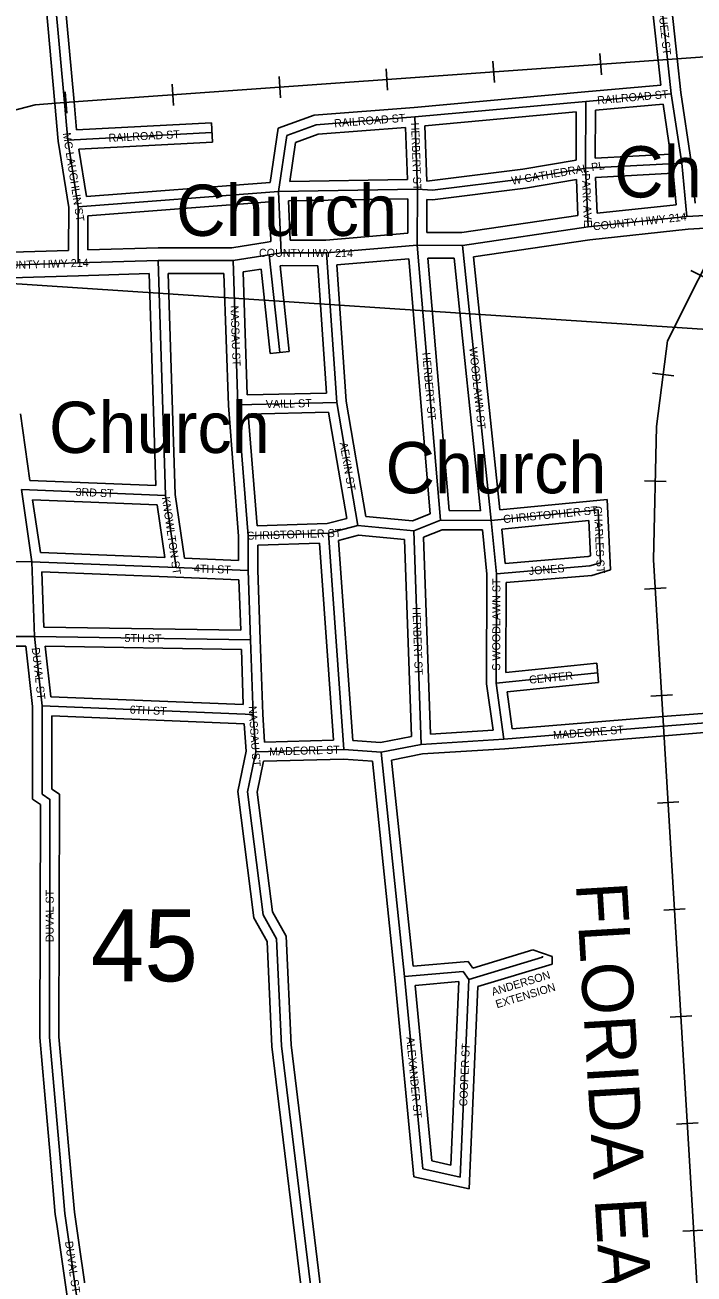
# Model space of a CAD drawing. Extents: x 418523 to 616617, y 1878279 to 2196743.
# Drawn here: x 548119 to 550208, y 2016857 to 2020757 of the extents above; entities that cross this region are included whole.
import ezdxf

# ---------------------------------------------------------------- set-up
doc = ezdxf.new("R2010")
doc.units = 0
for name, color, linetype in [('Level 1', 7, 'Continuous'), ('Level 2', 7, 'Continuous'), ('Level 22', 7, 'Continuous'), ('Level 23', 7, 'Continuous'), ('Level 31', 7, 'Continuous'), ('Level 32', 7, 'Continuous'), ('Level 34', 7, 'Continuous'), ('Level 37', 7, 'Continuous'), ('Level 51', 7, 'Continuous'), ('Level 57', 7, 'Continuous')]:
    doc.layers.add(name, color=color, linetype=linetype)

msp = doc.modelspace()

# ---------------------------------------------------------------- linework, layer by layer
at = {"layer": 'Level 1'}
msp.add_line((550362.165, 2019798.188), (544903.836, 2020159.573), dxfattribs=at)
at = {"layer": 'Level 22'}
for p, q in [((549877.237, 2020126.237), (550185.997, 2020158.797)), ((550185.997, 2020158.797), (550329.897, 2020167.472)), ((549485.375, 2020068.828), (549877.237, 2020126.237)), ((549060.336, 2020044.979), (549343.72, 2020069.241)), ((549485.375, 2020068.828), (549343.72, 2020069.241)), ((548284.775, 2020013.802), (548042.954, 2020006.152)), ((548534.836, 2020021.429), (548284.775, 2020013.802)), ((548768.395, 2020021.106), (548534.836, 2020021.429)), ((548768.395, 2020021.106), (548881.267, 2020039.321)), ((548881.267, 2020039.321), (548918.363, 2020045.395)), ((549060.336, 2020044.979), (548918.363, 2020045.395))]:
    msp.add_line(p, q, dxfattribs=at)
at = {"layer": 'Level 23'}
for p, q in [((549905.449, 2020169.434), (550152.271, 2020195.462)), ((549482.52, 2020108.837), (549845.705, 2020162.045)), ((549058.685, 2020084.984), (549313.829, 2020106.829)), ((549482.52, 2020108.836), (549373.838, 2020109.154)), ((549882.237, 2020086.541), (550189.301, 2020118.922)), ((550189.3, 2020118.921), (550332.305, 2020127.543)), ((548254.89, 2020052.876), (548044.016, 2020046.206)), ((548534.255, 2020061.431), (548314.897, 2020054.739)), ((548765.217, 2020061.11), (548534.255, 2020061.431)), ((548765.216, 2020061.11), (548874.894, 2020078.811)), ((548874.805, 2020078.796), (548886.924, 2020080.78)), ((549058.686, 2020084.984), (548946.792, 2020085.311)), ((549519.231, 2020033.359), (549882.237, 2020086.541)), ((549092.962, 2020007.623), (549317.199, 2020026.822)), ((549459.37, 2020028.903), (549377.219, 2020029.142)), ((548286.04, 2019973.821), (548075.715, 2019967.166)), ((548506.115, 2019980.533), (548285.995, 2019973.819)), ((548739.751, 2019981.143), (548566.12, 2019981.385)), ((548799.634, 2019985.627), (548855.918, 2019994.711)), ((548915.226, 2020004.346), (548921.558, 2020005.383)), ((549032.995, 2020005.057), (548921.557, 2020005.383))]:
    msp.add_line(p, q, dxfattribs=at)
at = {"layer": 'Level 31'}
for p, q in [((550125.621, 2020649.553), (550092.613, 2020960.581)), ((548242.201, 2020514.691), (548212.127, 2020847.895)), ((550137.035, 2020542.24), (550125.621, 2020649.553)), ((549870.135, 2020518.285), (550137.035, 2020542.24)), ((550169.684, 2020325.766), (550137.035, 2020542.24)), ((548252.63, 2020397.561), (548242.201, 2020514.691)), ((549336.331, 2020469.656), (549870.135, 2020518.285)), ((549869.53, 2020309.546), (549870.135, 2020518.285)), ((549344.231, 2020244.526), (549336.331, 2020469.656)), ((548252.63, 2020397.561), (548702.702, 2020421.327)), ((548910.685, 2020237.431), (548936.233, 2020412.277)), ((548285.292, 2020189.086), (548252.63, 2020397.561)), ((549869.53, 2020309.546), (550169.684, 2020325.766)), ((550185.997, 2020158.797), (550169.684, 2020325.766)), ((549677.709, 2020277.01), (549869.53, 2020309.546)), ((549877.237, 2020126.237), (549869.53, 2020309.546)), ((549391.009, 2020241.304), (549677.709, 2020277.01)), ((548285.292, 2020189.086), (548910.685, 2020237.431)), ((548910.685, 2020237.431), (549344.231, 2020244.526)), ((548918.363, 2020045.395), (548910.685, 2020237.431)), ((549343.72, 2020069.241), (549344.231, 2020244.526)), ((549344.231, 2020244.526), (549391.009, 2020241.304)), ((548284.775, 2020013.802), (548285.292, 2020189.086)), ((549416.324, 2019210.422), (549343.72, 2020069.241)), ((549574.78, 2019209.961), (549485.375, 2020068.828)), ((548558.034, 2019287.853), (548534.836, 2020021.429)), ((548783.871, 2019570.846), (548768.395, 2020021.106)), ((548881.267, 2020039.321), (548914.282, 2019734.111)), ((549092.246, 2019578.306), (549060.336, 2020044.979)), ((548783.871, 2019570.846), (549092.246, 2019578.306)), ((548815.949, 2019161.995), (548783.871, 2019570.846)), ((549157.993, 2019194.449), (549092.246, 2019578.306)), ((548558.034, 2019287.853), (548107.755, 2019305.91)), ((548140.684, 2019080.705), (548107.755, 2019305.91)), ((548590.649, 2019062.65), (548558.034, 2019287.853)), ((549574.78, 2019209.961), (549908.265, 2019242.446)), ((549908.265, 2019242.446), (549915.71, 2019077.686)), ((549066.334, 2019169.989), (549157.993, 2019194.449)), ((549332.88, 2019177.573), (549157.993, 2019194.449)), ((549332.88, 2019177.573), (549416.324, 2019210.422)), ((549574.78, 2019209.961), (549416.324, 2019210.422)), ((549591.091, 2019043.356), (549574.78, 2019209.961)), ((548815.631, 2019053.625), (548815.949, 2019161.995)), ((548815.949, 2019161.995), (549066.334, 2019169.989)), ((549114.433, 2018494.527), (549066.334, 2019169.989)), ((549356.288, 2018510.548), (549332.88, 2019177.573)), ((548140.684, 2019080.705), (547507.201, 2019090.583)), ((548590.649, 2019062.65), (548140.684, 2019080.705)), ((548148.235, 2018847.211), (548140.684, 2019080.705)), ((549882.722, 2019067.6), (549915.71, 2019077.686)), ((548815.631, 2019053.625), (548590.649, 2019062.65)), ((548823.553, 2018836.858), (548815.631, 2019053.625)), ((549590.096, 2018701.516), (549591.091, 2019043.356)), ((549591.091, 2019043.356), (549882.722, 2019067.6)), ((548148.235, 2018847.211), (547514.723, 2018848.725)), ((548823.553, 2018836.858), (548148.235, 2018847.211)), ((548172.631, 2018630.396), (548148.235, 2018847.211)), ((548831.11, 2018603.729), (548823.553, 2018836.858)), ((549590.096, 2018701.516), (549907.108, 2018734.051)), ((549614.624, 2018526.523), (549590.096, 2018701.516)), ((548172.137, 2018355.106), (548172.631, 2018630.396)), ((548831.11, 2018603.729), (548172.631, 2018630.396)), ((548839.325, 2018486.969), (548831.11, 2018603.729)), ((550112.939, 2018567.259), (550306.621, 2018583.063)), ((549614.624, 2018526.523), (550112.939, 2018567.259)), ((548839.325, 2018486.969), (549114.433, 2018494.527)), ((549231.033, 2018485.821), (549114.433, 2018494.527)), ((549231.033, 2018485.821), (549356.288, 2018510.548)), ((549356.288, 2018510.548), (549614.624, 2018526.523)), ((549304.1, 2017785.195), (549231.033, 2018485.821)), ((549304.1, 2017785.195), (549487.647, 2017801.387)), ((549487.647, 2017801.387), (549504.371, 2017776.61)), ((549360.982, 2017184.986), (549304.1, 2017785.195)), ((549504.371, 2017776.61), (549477.538, 2017159.553)), ((549477.538, 2017159.553), (549360.982, 2017184.986))]:
    msp.add_line(p, q, dxfattribs=at)
for points in [[(548936.233, 2020412.277), (549027.915, 2020445.466), (549336.331, 2020469.656)], [(548489.798, 2015695.071), (548956.335, 2015585.33), (549231.587, 2015634.71), (549306.849, 2015684.675), (549290.659, 2015893.101), (549249.455, 2016001.591), (549233.12, 2016159.833), (549167.121, 2016460.046), (549026.135, 2016693.931), (548919.989, 2017569.576), (548904.485, 2017903.101), (548862.871, 2017978.136), (548813.921, 2018361.944), (548839.325, 2018486.969)], [(548194.939, 2017596.439), (548196.809, 2018338.668), (548172.137, 2018355.106)], [(549734.985, 2017848.67), (549734.98, 2017846.488), (549504.371, 2017776.61)], [(548285.32, 2016754.658), (548247.741, 2017016.241), (548243.392, 2017046.075), (548227.138, 2017230.5), (548209.665, 2017431.292), (548194.939, 2017596.439)]]:
    msp.add_lwpolyline(points, dxfattribs=at)
at = {"layer": 'Level 32'}
for p, q in [((550095.788, 2020646.386), (550062.78, 2020957.414)), ((550155.455, 2020652.718), (550125.485, 2020935.13)), ((548272.08, 2020517.386), (548242.028, 2020850.341)), ((548212.322, 2020511.993), (548185.028, 2020814.406)), ((550103.978, 2020569.392), (550095.789, 2020646.379)), ((550166.8, 2020546.064), (550155.455, 2020652.726)), ((549867.455, 2020548.165), (550103.979, 2020569.392)), ((549333.986, 2020499.564), (549867.415, 2020548.161)), ((550199.467, 2020329.464), (550166.8, 2020546.064)), ((548222.838, 2020393.903), (548212.319, 2020512.029)), ((548279.947, 2020429.045), (548272.084, 2020517.351)), ((549367.31, 2020442.352), (549840.04, 2020485.417)), ((549839.603, 2020334.898), (549840.04, 2020485.418)), ((549899.623, 2020341.215), (549900.058, 2020490.848)), ((549900.058, 2020490.849), (550111.584, 2020509.834)), ((550135.095, 2020353.941), (550111.584, 2020509.833)), ((548279.947, 2020429.044), (548701.121, 2020451.286)), ((548701.121, 2020451.286), (548704.285, 2020391.368)), ((549373.38, 2020269.34), (549367.31, 2020442.351)), ((548884.468, 2020265.494), (548909.144, 2020434.376)), ((549313.179, 2020274.022), (549307.449, 2020437.297)), ((548255.285, 2020186.793), (548222.838, 2020393.903)), ((548287.417, 2020369.355), (548704.285, 2020391.368)), ((548310.639, 2020221.135), (548287.417, 2020369.355)), ((548945.473, 2020268.004), (548963.324, 2020390.177)), ((549673.345, 2020306.698), (549839.603, 2020334.898)), ((549899.623, 2020341.215), (550135.095, 2020353.941)), ((550212.073, 2020200.442), (550199.467, 2020329.464)), ((549373.38, 2020269.34), (549673.345, 2020306.698)), ((549900.75, 2020281.187), (550142.62, 2020294.258)), ((550152.272, 2020195.461), (550142.62, 2020294.257)), ((548310.638, 2020221.135), (548884.467, 2020265.493)), ((548945.474, 2020268.005), (549313.179, 2020274.022)), ((549391.824, 2020211.171), (549682.075, 2020247.32)), ((549682.075, 2020247.32), (549840.986, 2020274.273)), ((549845.705, 2020162.045), (549840.986, 2020274.274)), ((549905.449, 2020169.433), (549900.75, 2020281.186)), ((548941.89, 2020207.936), (549314.142, 2020214.027)), ((548946.792, 2020085.311), (548941.89, 2020207.936)), ((549313.83, 2020106.829), (549314.143, 2020214.027)), ((549373.838, 2020109.155), (549374.14, 2020212.393)), ((549391.824, 2020211.171), (549374.14, 2020212.393)), ((548254.89, 2020052.876), (548255.285, 2020186.793)), ((548315.212, 2020161.308), (548881.954, 2020205.119)), ((548886.924, 2020080.78), (548881.953, 2020205.119)), ((548314.897, 2020054.74), (548315.211, 2020161.308)), ((549384.549, 2019230.154), (549317.199, 2020026.822)), ((549443.903, 2019240.342), (549377.219, 2020029.142)), ((549541.485, 2019240.057), (549459.37, 2020028.902)), ((549601.534, 2019242.708), (549519.231, 2020033.36)), ((548527.03, 2019319.121), (548506.115, 2019980.533)), ((548587.968, 2019290.485), (548566.12, 2019981.385)), ((548753.912, 2019569.156), (548739.751, 2019981.144)), ((548812.835, 2019601.555), (548799.633, 2019985.626)), ((548855.917, 2019994.711), (548884.455, 2019730.885)), ((548915.226, 2020004.346), (548944.11, 2019737.336)), ((549060.178, 2019607.538), (549032.995, 2020005.056)), ((549122.075, 2019581.87), (549092.962, 2020007.624)), ((548944.11, 2019737.336), (548884.455, 2019730.885)), ((548812.835, 2019601.556), (549060.178, 2019607.538)), ((548785.946, 2019160.863), (548753.912, 2019569.156)), ((548816.258, 2019541.619), (549067.055, 2019547.686)), ((549123.801, 2019216.374), (549067.054, 2019547.686)), ((549183.694, 2019222.108), (549122.075, 2019581.87)), ((548133.999, 2019334.881), (548105.025, 2019542.226)), ((548843.618, 2019192.894), (548816.257, 2019541.619)), ((548527.03, 2019319.121), (548133.999, 2019334.881)), ((548531.918, 2019258.875), (548142.67, 2019274.484)), ((548166.767, 2019109.682), (548142.67, 2019274.484)), ((548616.766, 2019091.627), (548587.967, 2019290.485)), ((549601.535, 2019242.708), (549936.811, 2019275.37)), ((549936.81, 2019275.37), (549946.731, 2019055.799)), ((548555.785, 2019094.074), (548531.918, 2019258.875)), ((549541.485, 2019240.057), (549443.903, 2019240.342)), ((548843.618, 2019192.894), (549061.93, 2019199.864)), ((549061.93, 2019199.863), (549123.801, 2019216.374)), ((549328.594, 2019208.126), (549183.694, 2019222.108)), ((549328.594, 2019208.126), (549384.549, 2019230.154)), ((549607.562, 2019183.01), (549879.722, 2019209.522)), ((549879.723, 2019209.522), (549884.691, 2019099.572)), ((548785.723, 2019084.849), (548785.946, 2019160.863)), ((549098.02, 2019147.394), (549160.5, 2019164.066)), ((549303.82, 2019150.236), (549160.5, 2019164.066)), ((549363.607, 2019157.427), (549421.975, 2019180.405)), ((549385.19, 2018542.392), (549363.607, 2019157.426)), ((549547.566, 2019180.038), (549421.975, 2019180.405)), ((549561.087, 2019041.934), (549547.566, 2019180.037)), ((549618.069, 2019075.701), (549607.562, 2019183.01)), ((548845.634, 2019054.128), (548845.865, 2019132.933)), ((548845.865, 2019132.934), (549038.459, 2019139.082)), ((549082.282, 2018523.655), (549038.459, 2019139.082)), ((549142.518, 2018522.514), (549098.021, 2019147.393)), ((549325.411, 2018535.031), (549303.821, 2019150.237)), ((548555.785, 2019094.074), (548166.767, 2019109.683)), ((548785.723, 2019084.85), (548616.766, 2019091.627)), ((549618.069, 2019075.701), (549877.03, 2019097.231)), ((549877.03, 2019097.23), (549884.691, 2019099.572)), ((548589.447, 2019032.673), (548171.713, 2019049.434)), ((548177.296, 2018876.769), (548171.713, 2019049.434)), ((548853.535, 2018837.954), (548845.634, 2019054.128)), ((549560.09, 2018699.466), (549561.087, 2019041.934)), ((549621.013, 2019015.738), (549888.417, 2019037.967)), ((549888.416, 2019037.968), (549946.731, 2019055.799)), ((548786.665, 2019024.761), (548589.447, 2019032.673)), ((548792.419, 2018867.339), (548786.665, 2019024.761)), ((549620.195, 2018734.762), (549621.012, 2019015.738)), ((548792.42, 2018867.339), (548177.296, 2018876.769)), ((548121.414, 2018817.275), (547546.96, 2018818.646)), ((548142.629, 2018628.741), (548121.414, 2018817.274)), ((548794.495, 2018807.299), (548181.86, 2018816.691)), ((548199.567, 2018659.331), (548181.86, 2018816.691)), ((548800.08, 2018635.01), (548794.495, 2018807.299)), ((548861.077, 2018605.267), (548853.539, 2018837.83)), ((549620.195, 2018734.762), (549904.045, 2018763.894)), ((549904.045, 2018763.894), (549910.171, 2018704.206)), ((549580.415, 2018554.465), (549560.09, 2018699.466)), ((549624.128, 2018674.85), (549910.171, 2018704.206)), ((548800.08, 2018635.01), (548199.567, 2018659.331)), ((549640.404, 2018558.731), (549624.128, 2018674.849)), ((548142.109, 2018339.063), (548142.63, 2018628.741)), ((550110.499, 2018597.16), (550274.611, 2018610.551)), ((548202.168, 2018371.148), (548202.577, 2018599.158)), ((548803.068, 2018574.839), (548202.577, 2018599.158)), ((548809.112, 2018488.938), (548803.068, 2018574.839)), ((548867.235, 2018517.746), (548861.077, 2018605.267)), ((549640.405, 2018558.731), (550110.495, 2018597.16)), ((549229.213, 2018516.041), (549325.41, 2018535.031)), ((549385.191, 2018542.392), (549580.415, 2018554.465)), ((549616.773, 2018496.596), (550115.383, 2018537.358)), ((550115.379, 2018537.358), (550278.437, 2018550.661)), ((548867.235, 2018517.746), (549082.282, 2018523.655)), ((549229.213, 2018516.041), (549142.517, 2018522.514)), ((549360.137, 2018480.727), (549616.773, 2018496.597)), ((548863.98, 2018457.633), (549113.727, 2018464.495)), ((549203.796, 2018457.77), (549113.727, 2018464.495)), ((549274.233, 2017782.364), (549203.796, 2018457.77)), ((549263.714, 2018461.692), (549360.137, 2018480.727)), ((549330.876, 2017817.673), (549263.714, 2018461.692)), ((549705.038, 2017868.763), (549516.855, 2017811.74)), ((549764.986, 2017848.59), (549705.038, 2017868.763)), ((549330.876, 2017817.673), (549502.623, 2017832.825)), ((549502.624, 2017832.825), (549516.855, 2017811.739)), ((549333.182, 2017160.345), (549274.233, 2017782.364)), ((549388.783, 2017209.625), (549336.816, 2017757.963)), ((549336.817, 2017757.963), (549474.059, 2017770.071)), ((549474.059, 2017770.071), (549449.115, 2017196.461)), ((549533.42, 2017754.063), (549505.963, 2017122.643)), ((549449.115, 2017196.461), (549388.783, 2017209.626)), ((549505.963, 2017122.643), (549333.182, 2017160.344))]:
    msp.add_line(p, q, dxfattribs=at)
for points in [[(548909.144, 2020434.376), (549021.52, 2020475.057), (549333.986, 2020499.564)], [(548963.324, 2020390.177), (549034.309, 2020415.875), (549307.449, 2020437.297)], [(548460.284, 2015671.194), (548955.516, 2015554.703), (549243.002, 2015606.278), (549338.124, 2015669.428), (549320.235, 2015899.722), (549278.895, 2016008.575), (549262.786, 2016164.609), (549195.363, 2016471.308), (549055.145, 2016703.917), (548949.905, 2017572.081), (548934.127, 2017911.508), (548891.901, 2017987.648), (548844.308, 2018360.825), (548863.979, 2018457.633)], [(548519.315, 2015718.947), (548957.155, 2015615.956), (549220.172, 2015663.141), (549275.574, 2015699.921), (549261.082, 2015886.479), (549220.017, 2015994.609), (549203.452, 2016155.056), (549138.88, 2016448.785), (548997.125, 2016683.943), (548890.072, 2017567.071), (548874.843, 2017894.692), (548833.84, 2017968.625), (548783.535, 2018363.063), (548809.112, 2018488.938)], [(548164.935, 2017595.141), (548166.768, 2018322.635), (548142.109, 2018339.063)], [(548224.944, 2017597.735), (548226.85, 2018354.702), (548202.168, 2018371.148)], [(549764.986, 2017848.59), (549764.921, 2017824.213), (549533.42, 2017754.062)], [(548255.625, 2016750.391), (548218.05, 2017011.946), (548213.582, 2017042.591), (548197.251, 2017227.883), (548179.78, 2017428.66), (548164.935, 2017595.141)], [(548315.015, 2016758.924), (548277.432, 2017020.538), (548273.202, 2017049.559), (548257.024, 2017233.116), (548239.55, 2017433.926), (548224.944, 2017597.735)]]:
    msp.add_lwpolyline(points, dxfattribs=at)
at = {"layer": 'Level 37'}
for p, q in [((549580.285, 2020644.262), (549585.095, 2020577.091)), ((549914.291, 2020668.178), (549919.101, 2020601.007)), ((549246.279, 2020620.345), (549251.089, 2020553.174)), ((548578.266, 2020572.512), (548583.075, 2020505.341)), ((548912.272, 2020596.429), (548917.082, 2020529.257)), ((548244.26, 2020548.596), (548249.07, 2020481.425)), ((550197.97, 2019990.459), (550258.141, 2019960.221)), ((550078.265, 2019670.033), (550145.066, 2019661.501)), ((550053.517, 2019333.003), (550120.844, 2019331.528)), ((550053.527, 2018995.608), (550120.75, 2018999.638)), ((550073.565, 2018661.346), (550140.788, 2018665.376)), ((550093.577, 2018327.086), (550160.8, 2018331.108)), ((550113.577, 2017992.822), (550180.8, 2017996.844)), ((550133.577, 2017658.559), (550200.8, 2017662.581)), ((550153.577, 2017324.295), (550220.8, 2017328.316)), ((550173.577, 2016990.031), (550240.8, 2016994.052))]:
    msp.add_line(p, q, dxfattribs=at)
for points in [[(551085.71, 2020718.422), (550739.265, 2020693.236), (550125.621, 2020649.553), (548242.201, 2020514.691), (548150.914, 2020508.051), (547641.895, 2020375.731), (547458.405, 2020267.905), (547214.096, 2020063.162), (546823.005, 2019735.215), (546101.487, 2019130.063), (545879.085, 2018943.447), (545642.385, 2018744.875), (544473.775, 2017765.446), (540869.835, 2014744.684)], [(551085.71, 2020718.422), (550985.474, 2020685.254), (550748.692, 2020555.017), (550593.165, 2020469.641), (550329.897, 2020167.472), (550317.497, 2020153.326), (550124.977, 2019770.219), (550111.681, 2019665.886), (550090.929, 2019503.39), (550081.8, 2019086.659), (550112.939, 2018567.259), (550277.4, 2015818.589), (550313.99, 2015209.351), (550337.57, 2014813.981), (550343.335, 2014719.061)]]:
    msp.add_lwpolyline(points, dxfattribs=at)

# ---------------------------------------------------------------- texts
at = {"layer": 'Level 2'}
msp.add_text('45', height=225, dxfattribs=at).set_placement((548324.132, 2017770.628))
at = {"layer": 'Level 34'}
for s, height, rotation, p in [('RODRIGUEZ ST', 25, 276.056814, (550085.071, 2020913.212)), ('RAILROAD ST', 24.99916, 5.127806, (549906.831, 2020509.032)), ('RAILROAD ST', 25, 4.484039, (549085.133, 2020437.418)), ('HERBERT ST', 25, 272.008678, (549324.46, 2020451.556)), ('MC LAUGHLIN ST', 25, 278.902872, (548236.651, 2020418.811)), ('RAILROAD ST', 25, 3.022128, (548380.194, 2020391.781)), ('W CATHEDRAL PL', 24.99916, 9.625719, (549640.175, 2020257.967)), ('PARK AVE', 25, 272.406703, (549857.72, 2020292.89)), ('COUNTY HWY 214', 25, 6.019261, (549893.855, 2020115.421)), ('COUNTY HWY 214', 25, 359.83135, (548849.47, 2020033.097)), ('COUNTY HWY 214', 25, 1.811219, (548024.487, 2019993.064)), ('NASSAU ST', 25, 271.967561, (548760.721, 2019880.537)), ('WOODLAWN ST', 24.99916, 275.941778, (549506.054, 2019749.464)), ('HERBERT ST', 24.9992, 274.83125, (549359.569, 2019733.399)), ('VAILL ST', 25, 1.385075, (548871.293, 2019560.459)), ('AEKIN ST', 25, 279.718278, (549101.235, 2019451.788)), ('3RD ST', 24.9992, 357.702947, (548276.223, 2019286.646)), ('KNOWLTON ST', 25, 278.239428, (548546.262, 2019281.936)), ('CHRISTOPHER ST', 25, 5.563172, (549613.424, 2019201.168)), ('CHARLES ST', 25, 272.586236, (549895.236, 2019253.895)), ('CHRISTOPHER ST', 25, 1.827881, (548811.684, 2019149.354)), ('4TH ST', 25, 357.70205, (548645.99, 2019047.921)), ('JONES', 25, 4.751486, (549693.215, 2019039.304)), ('S WOODLAWN ST', 24.99916, 89.832319, (549602.708, 2018740.596)), ('HERBERT ST', 25, 272.008892, (549328.763, 2018938.526)), ('5TH ST', 25, 359.121006, (548429.487, 2018830.401)), ('DUVAL ST', 25, 276.419236, (548139.666, 2018811.585)), ('CENTER', 24.9992, 5.858961, (549694.423, 2018699.659)), ('6TH ST', 25, 357.680142, (548445.661, 2018606.831)), ('NASSAU ST', 25, 274.023461, (548816.78, 2018629.302)), ('MADEORE ST', 25, 4.672736, (549769.212, 2018526.62)), ('MADEORE ST', 25, 1.572953, (548881.352, 2018475.621)), ('DUVAL ST', 25, 89.854608, (548208.184, 2017892.876)), ('ANDERSON', 25, 16.8571, (549580.058, 2017725.286)), ('EXTENSION', 25, 16.8571, (549592.717, 2017686.332)), ('ALEXANDER ST', 25, 275.412736, (549309.445, 2017596.322)), ('COOPER ST', 25, 87.508958, (549499.623, 2017379.748)), ('DUVAL ST', 25, 278.174067, (548243.544, 2016957.561))]:
    msp.add_text(s, height=height, rotation=rotation, dxfattribs=at).set_placement(p)
at = {"layer": 'Level 51'}
msp.add_text('FLORIDA EAST COAST RAILROAD', height=160, rotation=273.423092, dxfattribs=at).set_placement((549838.918, 2018076.204))
at = {"layer": 'Level 57'}
for p in [(549958.632, 2020218.369), (548590.838, 2020098.36), (548193.659, 2019420.574), (549244.486, 2019294.566)]:
    msp.add_text('Church', height=160, dxfattribs=at).set_placement(p)

doc.saveas('drawing.dxf')
